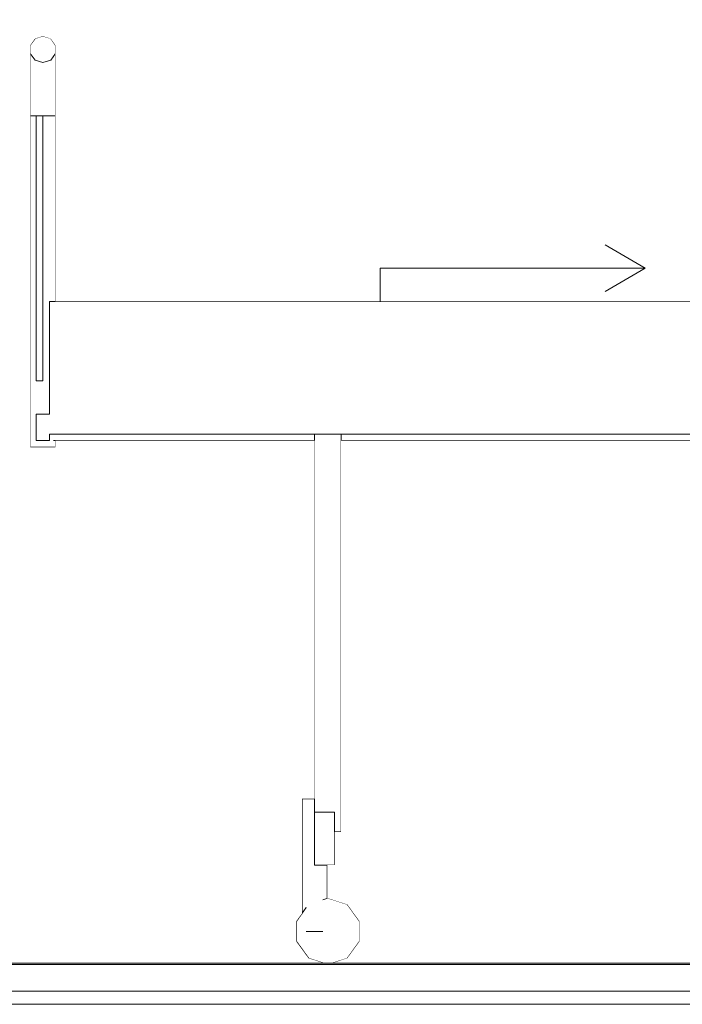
# Model space of a CAD drawing. Header units: millimetres. Extents: x -30280 to 309309, y -17460 to 4378.
# Tile 696 of 1056: x 230707 to 231707, y -9870 to -8385. Entities that reach past the tile are written whole.
import ezdxf

# ---------------------------------------------------------------- set-up
doc = ezdxf.new("R2010")
doc.units = ezdxf.units.MM
doc.header["$MEASUREMENT"] = 0
doc.linetypes.add('Wipeout_Contour', pattern=[1000, 0, -1000])
for name, color, linetype in [('10_ESTR_Fotjats', 7, 'Continuous'), ('Nuevo_09_EI_Mobiliari general', 7, 'Continuous'), ('Nuevo_14_PAV_Soft Light Grey 0554', 7, 'Continuous'), ('Nuevo_Puertas Archicad', 7, 'Continuous')]:
    doc.layers.add(name, color=color, linetype=linetype)
for name, color, linetype, lineweight in [('10_ESTR_Fotjats_Pluma_Nº__1', 7, 'Continuous', 5), ('Nuevo_09_EI_Mobiliari general_Pluma_Nº__1', 7, 'Continuous', 5), ('Nuevo_09_EI_Mobiliari general_Pluma_Nº__24', 252, 'Continuous', 5), ('Nuevo_14_PAV_Soft Light Grey 0554_Pluma_Nº__29', 7, 'Continuous', 20)]:
    doc.layers.add(name, color=color, linetype=linetype, lineweight=lineweight)
doc.layers.add('Nuevo_Puertas Archicad_Pluma_Nº__3', color=7, linetype='Continuous', lineweight=5, true_color=0xa4a4a4)

# ---------------------------------------------------------------- blocks, each defined once
blk = doc.blocks.new('Elem Sección_495_6', base_point=(235890.6, -13460))
at = {"layer": '10_ESTR_Fotjats_Pluma_Nº__1', "color": 7, "linetype": 'Continuous', "lineweight": 5}
for p, q in [((260735.6, -9850), (227981.8, -9850)), ((260735.6, -9870), (227981.8, -9870))]:
    blk.add_line(p, q, dxfattribs=at)
blk = doc.blocks.new('Elem Sección_600_6', base_point=(235890.6, -13460))
at = {"layer": 'Nuevo_09_EI_Mobiliari general_Pluma_Nº__24', "color": 252, "linetype": 'Continuous', "lineweight": 5}
for p, q in [((230730.2, -8413.8), (230723, -8423.8)), ((230742, -8410), (230730.2, -8413.8)), ((230742, -8410), (230753.8, -8413.8)), ((230753.8, -8413.8), (230761, -8423.8))]:
    blk.add_line(p, q, dxfattribs=at)
at = {"color": 254, "linetype": 'Wipeout_Contour', "lineweight": 0, "ltscale": 923525.771161}
blk.add_wipeout([(230723, -8436.2), (230723, -8463.6), (230730.2, -8470.7), (230730.2, -8446.2)], dxfattribs=at).dxf.layer = 'Nuevo_09_EI_Mobiliari general'
at = {"color": 254, "linetype": 'Wipeout_Contour', "lineweight": 0, "ltscale": 923611.641334}
blk.add_wipeout([(230742, -8450), (230742, -8473.4), (230753.8, -8470.7), (230753.8, -8446.2)], dxfattribs=at).dxf.layer = 'Nuevo_09_EI_Mobiliari general'
at = {"color": 254, "linetype": 'Wipeout_Contour', "lineweight": 0, "ltscale": 924523.978013}
blk.add_wipeout([(230758.2, -9020), (231152, -9020), (231152, -9010), (230758.2, -9010)], dxfattribs=at).dxf.layer = 'Nuevo_09_EI_Mobiliari general'
at = {"color": 254, "linetype": 'Wipeout_Contour', "lineweight": 0, "ltscale": 927769.027477}
blk.add_wipeout([(231192, -9020), (232342, -9020), (232342, -9010), (231192, -9010)], dxfattribs=at).dxf.layer = 'Nuevo_09_EI_Mobiliari general'
at = {"color": 254, "linetype": 'Wipeout_Contour', "lineweight": 0, "ltscale": 1388222.695010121}
blk.add_wipeout([(231171, -9660), (231163.8, -9660), (231163.8, -9760), (231164.6, -9760), (231164.6, -9712.4), (231171, -9710.3)], dxfattribs=at).dxf.layer = 'Nuevo_09_EI_Mobiliari general'
at = {"layer": 'Nuevo_09_EI_Mobiliari general_Pluma_Nº__24', "color": 252, "linetype": 'Continuous', "lineweight": 5}
blk.add_line((230723, -8423.8), (230723, -8436.2), dxfattribs=at)
at = {"color": 254, "linetype": 'Wipeout_Contour', "lineweight": 0, "ltscale": 923532.300614}
blk.add_wipeout([(230723, -8530), (230730.2, -8530), (230730.2, -8470.7), (230723, -8463.6)], dxfattribs=at).dxf.layer = 'Nuevo_09_EI_Mobiliari general'
at = {"color": 254, "linetype": 'Wipeout_Contour', "lineweight": 0, "ltscale": 923617.664208}
blk.add_wipeout([(230742, -8530), (230753.8, -8530), (230753.8, -8470.7), (230742, -8473.4)], dxfattribs=at).dxf.layer = 'Nuevo_09_EI_Mobiliari general'
at = {"color": 254, "linetype": 'Wipeout_Contour', "lineweight": 0, "ltscale": 1388198.679043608}
blk.add_wipeout([(231152, -9010), (231152, -9580), (231182, -9580), (231182, -9610), (231192, -9610), (231192, -9010)], dxfattribs=at).dxf.layer = 'Nuevo_09_EI_Mobiliari general'
at = {"color": 254, "linetype": 'Wipeout_Contour', "lineweight": 0, "ltscale": 925446.906302}
blk.add_wipeout([(231152, -9760), (231163.8, -9760), (231163.8, -9660), (231152, -9660)], dxfattribs=at).dxf.layer = 'Nuevo_09_EI_Mobiliari general'
at = {"layer": 'Nuevo_09_EI_Mobiliari general_Pluma_Nº__1', "color": 7, "linetype": 'Continuous', "lineweight": 5}
for p, q in [((231192, -9610), (231192, -9010)), ((231192, -9020), (232342, -9020)), ((231192, -9610), (231182, -9610))]:
    blk.add_line(p, q, dxfattribs=at)
at = {"layer": 'Nuevo_09_EI_Mobiliari general_Pluma_Nº__24', "color": 252, "linetype": 'Continuous', "lineweight": 5}
blk.add_line((231182, -9580), (231182, -9660), dxfattribs=at)
at = {"color": 254, "linetype": 'Wipeout_Contour', "lineweight": 0, "ltscale": 923564.650077}
blk.add_wipeout([(230742, -8450), (230730.2, -8446.2), (230730.2, -8470.7), (230742, -8473.4)], dxfattribs=at).dxf.layer = 'Nuevo_09_EI_Mobiliari general'
at = {"color": 254, "linetype": 'Wipeout_Contour', "lineweight": 0, "ltscale": 923648.795974}
blk.add_wipeout([(230761, -8436.2), (230753.8, -8446.2), (230753.8, -8470.7), (230761, -8463.6)], dxfattribs=at).dxf.layer = 'Nuevo_09_EI_Mobiliari general'
at = {"color": 254, "linetype": 'Wipeout_Contour', "lineweight": 0, "ltscale": 925391.617047}
blk.add_wipeout([(231152, -9760), (231152, -9560), (231140.2, -9560), (231140.2, -9760)], dxfattribs=at).dxf.layer = 'Nuevo_09_EI_Mobiliari general'
at = {"layer": 'Nuevo_09_EI_Mobiliari general_Pluma_Nº__1', "color": 7, "linetype": 'Continuous', "lineweight": 5}
blk.add_line((231152, -9580), (231152, -9010), dxfattribs=at)
at = {"layer": 'Nuevo_09_EI_Mobiliari general_Pluma_Nº__24', "color": 252, "linetype": 'Continuous', "lineweight": 5}
for p, q in [((230761, -8423.8), (230761, -8436.2)), ((230723, -8436.2), (230730.2, -8446.2)), ((230730.2, -8446.2), (230742, -8450)), ((230753.8, -8446.2), (230742, -8450)), ((230761, -8436.2), (230753.8, -8446.2)), ((231152, -9580), (231152, -9660)), ((231182, -9580), (231152, -9580)), ((231182, -9660), (231152, -9660))]:
    blk.add_line(p, q, dxfattribs=at)
at = {"color": 254, "linetype": 'Wipeout_Contour', "lineweight": 0, "ltscale": 923570.673263}
blk.add_wipeout([(230730.2, -8530), (230742, -8530), (230742, -8473.4), (230730.2, -8470.7)], dxfattribs=at).dxf.layer = 'Nuevo_09_EI_Mobiliari general'
at = {"color": 254, "linetype": 'Wipeout_Contour', "lineweight": 0, "ltscale": 923655.324546}
blk.add_wipeout([(230753.8, -8530), (230761, -8530), (230761, -8463.6), (230753.8, -8470.7)], dxfattribs=at).dxf.layer = 'Nuevo_09_EI_Mobiliari general'
at = {"color": 254, "linetype": 'Wipeout_Contour', "lineweight": 0, "ltscale": 1388040.912051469}
blk.add_wipeout([(231133, -9732.8), (231139.4, -9724), (231139.4, -9760), (231140.2, -9760), (231140.2, -9560), (231133, -9560)], dxfattribs=at).dxf.layer = 'Nuevo_09_EI_Mobiliari general'
at = {"layer": 'Nuevo_09_EI_Mobiliari general_Pluma_Nº__1', "color": 7, "linetype": 'Continuous', "lineweight": 5}
for p, q in [((230723, -8436.2), (230723, -8463.6)), ((230761, -8436.2), (230761, -8463.6)), ((231140.2, -9560), (231133, -9560)), ((231152, -9560), (231140.2, -9560))]:
    blk.add_line(p, q, dxfattribs=at)
at = {"color": 254, "linetype": 'Wipeout_Contour', "lineweight": 0, "ltscale": 2309072.74441803}
blk.add_wipeout([(230730.2, -9030), (230742, -9030), (230742, -9020), (230732, -9020), (230732, -8980), (230742, -8980), (230742, -8930), (230732, -8930), (230732, -8530), (230730.2, -8530)], dxfattribs=at).dxf.layer = 'Nuevo_09_EI_Mobiliari general'
at = {"color": 254, "linetype": 'Wipeout_Contour', "lineweight": 0, "ltscale": 3239241.213391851}
blk.add_wipeout([(231124.4, -9775.4), (231142.6, -9800.4), (231165.8, -9808), (231178.2, -9808), (231201.4, -9800.4), (231219.5, -9775.4), (231219.5, -9744.5), (231201.4, -9719.5), (231172, -9710), (231164.6, -9712.4), (231164.6, -9760), (231139.4, -9760), (231139.4, -9724), (231124.4, -9744.5)], dxfattribs=at).dxf.layer = 'Nuevo_09_EI_Mobiliari general'
at = {"layer": 'Nuevo_09_EI_Mobiliari general_Pluma_Nº__1', "color": 7, "linetype": 'Continuous', "lineweight": 5}
for p, q in [((231133, -9732.8), (231133, -9560)), ((231171, -9710.3), (231171, -9660)), ((231172, -9710), (231164.6, -9712.4)), ((231201.4, -9719.5), (231172, -9710)), ((231139.4, -9724), (231124.4, -9744.5)), ((231219.5, -9744.5), (231201.4, -9719.5)), ((231124.4, -9744.5), (231124.4, -9775.4)), ((231219.5, -9775.4), (231219.5, -9744.5)), ((231140.2, -9760), (231139.4, -9760)), ((231152, -9760), (231140.2, -9760)), ((231163.8, -9760), (231152, -9760)), ((231164.6, -9760), (231163.8, -9760)), ((231124.4, -9775.4), (231142.6, -9800.4)), ((231201.4, -9800.4), (231219.5, -9775.4)), ((231142.6, -9800.4), (231165.8, -9808)), ((231178.2, -9808), (231201.4, -9800.4))]:
    blk.add_line(p, q, dxfattribs=at)
at = {"color": 254, "linetype": 'Wipeout_Contour', "lineweight": 0, "ltscale": 923574.946336}
blk.add_wipeout([(230723, -8530), (230723, -9030), (230730.2, -9030), (230730.2, -8530)], dxfattribs=at).dxf.layer = 'Nuevo_09_EI_Mobiliari general'
at = {"color": 254, "linetype": 'Wipeout_Contour', "lineweight": 0, "ltscale": 1385495.587485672}
blk.add_wipeout([(230742, -8980), (230752, -8980), (230752, -8810), (230753.8, -8810), (230753.8, -8530), (230742, -8530)], dxfattribs=at).dxf.layer = 'Nuevo_09_EI_Mobiliari general'
at = {"color": 254, "linetype": 'Wipeout_Contour', "lineweight": 0, "ltscale": 1385552.151700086}
blk.add_wipeout([(230742, -9030), (230753.8, -9030), (230753.8, -9010), (230752, -9010), (230752, -9020), (230742, -9020)], dxfattribs=at).dxf.layer = 'Nuevo_09_EI_Mobiliari general'
at = {"layer": 'Nuevo_09_EI_Mobiliari general_Pluma_Nº__1', "color": 7, "linetype": 'Continuous', "lineweight": 5}
for p, q in [((230723, -8463.6), (230723, -8530)), ((230723, -8530), (230730.2, -8530)), ((230723, -8530), (230723, -9030)), ((230730.2, -8530), (230732, -8530)), ((230723, -9030), (230730.2, -9030)), ((230730.2, -9030), (230742, -9030))]:
    blk.add_line(p, q, dxfattribs=at)
at = {"layer": 'Nuevo_09_EI_Mobiliari general_Pluma_Nº__24', "color": 252, "linetype": 'Continuous', "lineweight": 5}
for p, q in [((230732, -8530), (230732, -8930)), ((230742, -8530), (230732, -8530)), ((230742, -8530), (230742, -8930)), ((230742, -8930), (230732, -8930)), ((230732, -8980), (230732, -9020)), ((230752, -8980), (230732, -8980))]:
    blk.add_line(p, q, dxfattribs=at)
at = {"color": 254, "linetype": 'Wipeout_Contour', "lineweight": 0, "ltscale": 923680.968989}
blk.add_wipeout([(230753.8, -8810), (230761, -8810), (230761, -8530), (230753.8, -8530)], dxfattribs=at).dxf.layer = 'Nuevo_09_EI_Mobiliari general'
at = {"color": 254, "linetype": 'Wipeout_Contour', "lineweight": 0, "ltscale": 1385603.112213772}
blk.add_wipeout([(230753.8, -9010), (230753.8, -9030), (230761, -9030), (230761, -9020), (230758.2, -9020), (230758.2, -9010)], dxfattribs=at).dxf.layer = 'Nuevo_09_EI_Mobiliari general'
at = {"layer": 'Nuevo_09_EI_Mobiliari general_Pluma_Nº__1', "color": 7, "linetype": 'Continuous', "lineweight": 5}
for p, q in [((230761, -8463.6), (230761, -8530)), ((230742, -8530), (230753.8, -8530)), ((230753.8, -8530), (230761, -8530)), ((230761, -8530), (230761, -8810)), ((230758.2, -9020), (231152, -9020)), ((230761, -9020), (230761, -9030)), ((230742, -9030), (230753.8, -9030)), ((230753.8, -9030), (230761, -9030))]:
    blk.add_line(p, q, dxfattribs=at)
at = {"layer": 'Nuevo_09_EI_Mobiliari general_Pluma_Nº__24', "color": 252, "linetype": 'Continuous', "lineweight": 5}
for p, q in [((230752, -8810), (230752, -8980)), ((232752, -8810), (230752, -8810)), ((230752, -9010), (230752, -9020)), ((232752, -9010), (230752, -9010)), ((230752, -9020), (230732, -9020))]:
    blk.add_line(p, q, dxfattribs=at)
blk = doc.blocks.new('Elem Sección_607_6', base_point=(235890.6, -13460))
at = {"color": 254, "linetype": 'Wipeout_Contour', "lineweight": 0, "ltscale": 11340388.60754892}
blk.add_wipeout([(230431.7, -9420), (230400.8, -9420), (230400.8, -9580), (230421.7, -9580), (230421.7, -9560), (230461.7, -9560), (230461.7, -9760), (230456.7, -9760), (230456.7, -9808), (231165.8, -9808), (231142.6, -9800.4), (231124.4, -9775.4), (231124.4, -9744.5), (231133, -9732.8), (231133, -9560), (231152, -9560), (231152, -9020), (230761, -9020), (230761, -9030), (230723, -9030), (230723, -8423.8), (230730.2, -8413.8), (230742, -8410), (230753.8, -8413.8), (230761, -8423.8), (230761, -8810), (232227.8, -8810), (232227.2, -8809.6), (232213.7, -8792.4), (232206.9, -8773.5), (232206.8, -8753.3), (232213.7, -8732.6), (232227.1, -8711.9), (232246.8, -8691.8), (232272.1, -8673.1), (232302.2, -8656.1), (232336.3, -8641.6), (232373.4, -8629.8), (232412.1, -8621.2), (232451.5, -8616), (232490.3, -8614.4), (232500.8, -8615), (232500.8, -7710), (230400.8, -7710), (230400.8, -8630.3), (230436.5, -8645.1), (230471.7, -8730), (230471.7, -9430), (230431.7, -9430)], dxfattribs=at).dxf.layer = 'Nuevo_Puertas Archicad'
at = {"layer": 'Nuevo_Puertas Archicad_Pluma_Nº__3', "color": 253, "linetype": 'Continuous', "lineweight": 5, "true_color": 0xa4a4a4}
for p, q in [((231650.8, -8760), (231590.1, -8725)), ((231250.8, -8760), (231650.8, -8760)), ((231250.8, -8760), (231250.8, -8810)), ((231650.8, -8760), (231590.1, -8795))]:
    blk.add_line(p, q, dxfattribs=at)
at = {"color": 254, "linetype": 'Wipeout_Contour', "lineweight": 0, "ltscale": 4637004.802853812}
blk.add_wipeout([(231182, -9660), (231171, -9660), (231171, -9710.3), (231172, -9710), (231201.4, -9719.5), (231219.5, -9744.5), (231219.5, -9775.4), (231201.4, -9800.4), (231178.2, -9808), (232365.8, -9808), (232342.6, -9800.4), (232324.4, -9775.4), (232324.4, -9744.5), (232333, -9732.8), (232333, -9560), (232342, -9560), (232342, -9020), (231192, -9020), (231192, -9610), (231182, -9610)], dxfattribs=at).dxf.layer = 'Nuevo_Puertas Archicad'
blk = doc.blocks.new('Elem Sección_617_6', base_point=(235890.6, -13460))
at = {"layer": 'Nuevo_14_PAV_Soft Light Grey 0554_Pluma_Nº__29', "color": 7, "linetype": 'Continuous', "lineweight": 20}
for p, q in [((233159.7, -9808), (230126.7, -9808)), ((233159.7, -9810), (230126.7, -9810))]:
    blk.add_line(p, q, dxfattribs=at)

msp = doc.modelspace()

# ---------------------------------------------------------------- block references
at = {"layer": '10_ESTR_Fotjats', "lineweight": 0}
msp.add_blockref('Elem Sección_495_6', (235890.6, -13460), dxfattribs=at)

# ---------------------------------------------------------------- next in the draw order: block references
at = {"layer": 'Nuevo_09_EI_Mobiliari general', "lineweight": 0}
msp.add_blockref('Elem Sección_600_6', (235890.6, -13460), dxfattribs=at)

# ---------------------------------------------------------------- next in the draw order: block references
at = {"layer": 'Nuevo_Puertas Archicad', "lineweight": 0}
msp.add_blockref('Elem Sección_607_6', (235890.6, -13460), dxfattribs=at)

# ---------------------------------------------------------------- next in the draw order: block references
at = {"layer": 'Nuevo_14_PAV_Soft Light Grey 0554', "lineweight": 0}
msp.add_blockref('Elem Sección_617_6', (235890.6, -13460), dxfattribs=at)

doc.saveas('drawing.dxf')
